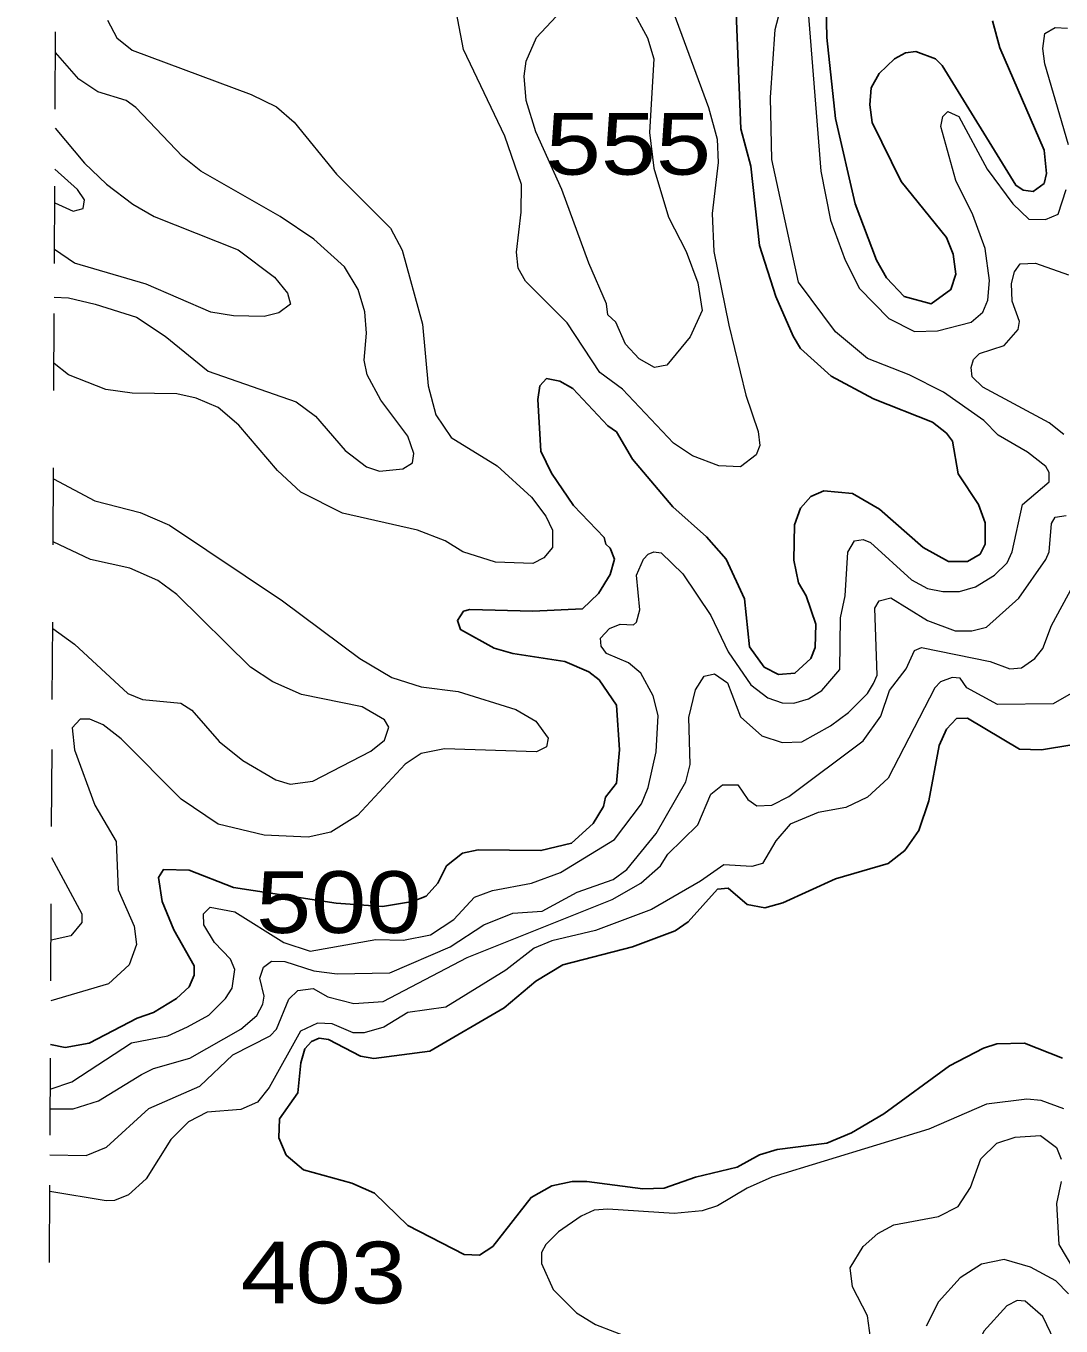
# Model space of a CAD drawing. Extents: x 577 to 602.9, y 7483.8 to 7511.6.
# Drawn here: x 577.089 to 578.43, y 7506.272 to 7507.957 of the extents above; entities that cross this region are included whole.
import ezdxf
from ezdxf.enums import TextEntityAlignment as Align

# ---------------------------------------------------------------- set-up
doc = ezdxf.new("R2010")
doc.units = 0
doc.header["$LTSCALE"] = 0.032
doc.linetypes.add('SHORT_DASHED', pattern=[2.7, 1.5, -1.2])
for name, color, linetype, lineweight in [('1', 7, 'Continuous', 25), ('2', 7, 'Continuous', 13), ('62', 7, 'SHORT_DASHED', 13)]:
    doc.layers.add(name, color=color, linetype=linetype, lineweight=lineweight)
doc.layers.add('61', color=7, linetype='Continuous')

msp = doc.modelspace()

# ---------------------------------------------------------------- linework, layer by layer
at = {"layer": '1'}
for points in [[(578.1238, 7508.0851), (578.127, 7507.942), (578.1382, 7507.837), (578.1636, 7507.7265), (578.1914, 7507.6533), (578.2042, 7507.6303), (578.2272, 7507.6064), (578.2622, 7507.5969), (578.2876, 7507.6152), (578.294, 7507.6351), (578.2908, 7507.6613), (578.2821, 7507.6828), (578.2232, 7507.7551), (578.1859, 7507.8315), (578.1827, 7507.8545), (578.1843, 7507.8768), (578.1946, 7507.8951), (578.2145, 7507.9142), (578.2288, 7507.9221), (578.2423, 7507.9237), (578.2678, 7507.9142), (578.2765, 7507.9054), (578.3719, 7507.7504), (578.3815, 7507.744), (578.3942, 7507.7424), (578.4085, 7507.7527), (578.4117, 7507.7655), (578.4085, 7507.7957), (578.3513, 7507.9285), (578.3417, 7507.9635)], [(577.1211, 7506.6371), (577.1402, 7506.6333), (577.1712, 7506.6387), (577.2332, 7506.6713), (577.2547, 7506.6785), (577.2841, 7506.6967), (577.3008, 7506.7119), (577.3072, 7506.727), (577.3072, 7506.7389), (577.281, 7506.7858), (577.2658, 7506.8224), (577.2611, 7506.8534), (577.2674, 7506.8637), (577.3008, 7506.8629), (577.3581, 7506.8407), (577.4911, 7506.8201), (577.5511, 7506.8158), (577.5903, 7506.8224), (577.6078, 7506.8295), (577.6229, 7506.8462), (577.634, 7506.8685), (577.6547, 7506.8852), (577.6754, 7506.8892), (577.7565, 7506.8884), (577.7962, 7506.8979), (577.8241, 7506.9234), (577.8376, 7506.9456), (577.84, 7506.9576), (577.8543, 7506.9759), (577.8583, 7507.0188), (577.8543, 7507.0768), (577.832, 7507.1094), (577.8185, 7507.1198), (577.7875, 7507.1333), (577.7199, 7507.1436), (577.696, 7507.1508), (577.6523, 7507.1746), (577.6483, 7507.1866), (577.6563, 7507.1985), (577.6642, 7507.2009), (577.7461, 7507.1985), (577.8105, 7507.2017), (577.8312, 7507.2216), (577.8463, 7507.2462), (577.8519, 7507.2661), (577.8463, 7507.2804), (577.8408, 7507.2852), (577.8384, 7507.2939), (577.7986, 7507.3353), (577.77, 7507.3774), (577.7565, 7507.406), (577.7525, 7507.4728), (577.7549, 7507.4903), (577.7636, 7507.4999), (577.7811, 7507.4967), (577.7978, 7507.4871), (577.8431, 7507.4386), (577.8543, 7507.4307), (577.875, 7507.3957), (577.9274, 7507.3337), (577.9712, 7507.2947), (577.9966, 7507.2661), (578.0205, 7507.2144), (578.0268, 7507.1524), (578.0459, 7507.1261), (578.0642, 7507.1166), (578.0857, 7507.1182), (578.1063, 7507.1373), (578.1119, 7507.1516), (578.1127, 7507.1818), (578.1, 7507.2184), (578.0904, 7507.2351), (578.0841, 7507.2645), (578.0849, 7507.3106), (578.0928, 7507.3321), (578.1063, 7507.3472), (578.123, 7507.3544), (578.1604, 7507.3512), (578.1954, 7507.3305), (578.2519, 7507.2812), (578.2845, 7507.2629), (578.3091, 7507.2629), (578.3258, 7507.2725), (578.3322, 7507.2852), (578.3322, 7507.313), (578.3234, 7507.3369), (578.2972, 7507.3766), (578.29, 7507.4188), (578.2821, 7507.4291), (578.2638, 7507.4434), (578.1875, 7507.4736), (578.1326, 7507.5031), (578.0928, 7507.5388), (578.0833, 7507.5547), (578.061, 7507.6064), (578.0396, 7507.6724), (578.0284, 7507.775), (578.0157, 7507.8235), (578.0069, 7508.039)], [(578.4443, 7507.0252), (578.4053, 7507.0188), (578.3767, 7507.0196), (578.3091, 7507.0601), (578.2948, 7507.0593), (578.2821, 7507.0458), (578.2725, 7507.0244), (578.259, 7506.9528), (578.2463, 7506.9146), (578.228, 7506.8884), (578.2065, 7506.8717), (578.1382, 7506.8518), (578.0698, 7506.8208), (578.0467, 7506.8144), (578.0236, 7506.8184), (577.999, 7506.8399), (577.9855, 7506.8383), (577.9473, 7506.7961), (577.9306, 7506.7842), (577.875, 7506.7635), (577.7851, 7506.7405), (577.7501, 7506.719), (577.7088, 7506.6848), (577.6125, 7506.6284), (577.5402, 7506.6188), (577.5227, 7506.622), (577.4813, 7506.6435), (577.4692, 7506.6452), (577.4591, 7506.641), (577.4507, 7506.6317), (577.4456, 7506.6132), (577.4414, 7506.5745), (577.4179, 7506.5409), (577.4169, 7506.5164), (577.4263, 7506.4938), (577.4488, 7506.4748), (577.5116, 7506.4577), (577.541, 7506.4447), (577.5839, 7506.4025), (577.6571, 7506.3652), (577.677, 7506.3644), (577.6944, 7506.3755), (577.7437, 7506.4391), (577.7708, 7506.4542), (577.797, 7506.4598), (577.8161, 7506.4598), (577.8885, 7506.4502), (577.9163, 7506.451), (577.9569, 7506.4653), (578.0109, 7506.4781), (578.0396, 7506.494), (578.0626, 7506.5011), (578.127, 7506.5091), (578.1588, 7506.5226), (578.201, 7506.5473), (578.2861, 7506.6093), (578.3298, 7506.6323), (578.3473, 7506.6379), (578.3831, 7506.6387), (578.4324, 7506.6196)]]:
    msp.add_lwpolyline(points, dxfattribs=at)
at = {"layer": '2'}
for points in [[(577.731, 7507.7154), (577.7314, 7507.7514), (577.7097, 7507.8138), (577.6563, 7507.9261), (577.6269, 7508.0804)], [(577.1208, 7506.5793), (577.1488, 7506.5886), (577.2261, 7506.6395), (577.273, 7506.6482), (577.2984, 7506.6602), (577.3263, 7506.6753), (577.3477, 7506.6967), (577.3565, 7506.7103), (577.3597, 7506.7341), (577.3541, 7506.7476), (577.3334, 7506.7691), (577.3199, 7506.7922), (577.3191, 7506.8065), (577.3279, 7506.8152), (577.3597, 7506.8089), (577.4233, 7506.7691), (577.4575, 7506.758), (577.5426, 7506.7731), (577.5783, 7506.7723), (577.6133, 7506.7794), (577.6436, 7506.7993), (577.6706, 7506.8279), (577.6937, 7506.8367), (577.7445, 7506.8462), (577.7819, 7506.8598), (577.8519, 7506.9027), (577.8869, 7506.9488), (577.8956, 7506.9703), (577.906, 7507.0164), (577.9083, 7507.0633), (577.902, 7507.0888), (577.8861, 7507.1182), (577.8702, 7507.1317), (577.8416, 7507.1436), (577.8344, 7507.1532), (577.8336, 7507.1635), (577.8455, 7507.1762), (577.859, 7507.1818), (577.8765, 7507.181), (577.8805, 7507.1842), (577.8845, 7507.2001), (577.8805, 7507.2454), (577.8893, 7507.2661), (577.8956, 7507.2725), (577.9028, 7507.2756), (577.9123, 7507.274), (577.9402, 7507.247), (577.9767, 7507.1929), (577.999, 7507.146), (578.0284, 7507.1031), (578.0507, 7507.0864), (578.069, 7507.08), (578.0841, 7507.0792), (578.1032, 7507.0848), (578.1207, 7507.0959), (578.1437, 7507.123), (578.1445, 7507.1898), (578.1509, 7507.2184), (578.1541, 7507.2748), (578.1628, 7507.2899), (578.1739, 7507.2915), (578.1835, 7507.2876), (578.2368, 7507.2391), (578.2574, 7507.2279), (578.2773, 7507.2239), (578.2988, 7507.2239), (578.3195, 7507.2303), (578.3441, 7507.2454), (578.3608, 7507.2613), (578.3672, 7507.2756), (578.3807, 7507.3369), (578.4149, 7507.3663), (578.4149, 7507.3782), (578.4109, 7507.3862), (578.387, 7507.4045), (578.3489, 7507.4267), (578.3306, 7507.4458), (578.2781, 7507.4824), (578.2336, 7507.5046), (578.1795, 7507.5261), (578.1382, 7507.5603), (578.0904, 7507.6247), (578.0555, 7507.7838), (578.0539, 7507.8641), (578.0602, 7507.9523), (578.0714, 7507.9953)], [(577.9258, 7507.981), (577.9736, 7507.8513), (577.9847, 7507.81), (577.9863, 7507.7798), (577.9783, 7507.7138), (577.9807, 7507.6645), (577.9998, 7507.5691), (578.0221, 7507.4784), (578.038, 7507.4315), (578.0403, 7507.4132), (578.0356, 7507.4013), (578.0149, 7507.3854), (577.9871, 7507.387), (577.9529, 7507.3997), (577.9282, 7507.4164), (577.8622, 7507.4864), (577.8328, 7507.5078), (577.7907, 7507.5722), (577.7366, 7507.6263), (577.727, 7507.643), (577.7247, 7507.6637), (577.731, 7507.7154)], [(577.8734, 7507.9802), (577.8948, 7507.9412), (577.9028, 7507.9142), (577.8972, 7507.8187), (577.9028, 7507.7726), (577.9219, 7507.709), (577.9449, 7507.6645), (577.96, 7507.6239), (577.9656, 7507.5881), (577.9497, 7507.5539), (577.9195, 7507.5174), (577.9036, 7507.5142), (577.8837, 7507.5253), (577.8662, 7507.5444), (577.8535, 7507.573), (577.8431, 7507.5826), (577.8416, 7507.5969), (577.8185, 7507.6494), (577.7835, 7507.7448), (577.7501, 7507.8195), (577.7374, 7507.8601), (577.735, 7507.8919), (577.7374, 7507.911), (577.7509, 7507.942), (577.7763, 7507.969)], [(578.1016, 7507.9913), (578.1191, 7507.7686), (578.1318, 7507.705), (578.1509, 7507.6533), (578.1692, 7507.6168), (578.2073, 7507.5778), (578.2407, 7507.5611), (578.2702, 7507.5619), (578.3139, 7507.573), (578.329, 7507.5858), (578.3354, 7507.6017), (578.3377, 7507.6271), (578.3322, 7507.6685)], [(577.1951, 7507.9643), (577.207, 7507.9412), (577.2269, 7507.9253), (577.3811, 7507.868), (577.4137, 7507.8521), (577.4368, 7507.8323), (577.4917, 7507.7647), (577.5617, 7507.6947), (577.5768, 7507.6661), (577.603, 7507.5706), (577.6102, 7507.4903), (577.6205, 7507.453), (577.6404, 7507.4235), (577.7, 7507.387), (577.7445, 7507.3464), (577.7628, 7507.3218), (577.7716, 7507.3035), (577.7716, 7507.2812), (577.7604, 7507.2677), (577.7461, 7507.2605), (577.6976, 7507.2621), (577.6555, 7507.2756), (577.6324, 7507.2899), (577.5966, 7507.3035), (577.4996, 7507.3257), (577.4456, 7507.3528), (577.4153, 7507.3806), (577.3652, 7507.4394), (577.3382, 7507.4625), (577.3096, 7507.4744), (577.2849, 7507.48), (577.2269, 7507.4808), (577.1927, 7507.4856), (577.1442, 7507.5046), (577.1256, 7507.5195)], [(578.4403, 7507.8028), (578.4093, 7507.9078), (578.4069, 7507.9277), (578.4093, 7507.9468), (578.4228, 7507.9547), (578.4387, 7507.9539)], [(577.126, 7507.6054), (577.1442, 7507.6047), (577.179, 7507.5962), (577.2324, 7507.5794), (577.2698, 7507.5547), (577.3255, 7507.5094), (577.4392, 7507.4697), (577.4646, 7507.4514), (577.5028, 7507.4068), (577.5306, 7507.3854), (577.5473, 7507.3798), (577.5776, 7507.383), (577.5903, 7507.3909), (577.5919, 7507.4029), (577.5839, 7507.4251), (577.5489, 7507.472), (577.5314, 7507.5046), (577.5275, 7507.5237), (577.5306, 7507.5587), (577.5283, 7507.5865), (577.5195, 7507.6152), (577.502, 7507.6446), (577.4623, 7507.6804), (577.4185, 7507.7098), (577.3159, 7507.7686), (577.2921, 7507.7877), (577.2317, 7507.8513), (577.2189, 7507.8601), (577.1824, 7507.8712), (577.1577, 7507.8879), (577.1276, 7507.9223)], [(578.3322, 7507.6685), (578.3163, 7507.7122), (578.294, 7507.7567), (578.2749, 7507.8267), (578.2773, 7507.8394), (578.2837, 7507.8458), (578.298, 7507.8394), (578.3346, 7507.771), (578.368, 7507.7265), (578.3886, 7507.7066), (578.4101, 7507.7058), (578.4268, 7507.713), (578.4371, 7507.7448)], [(577.1271, 7507.8242), (577.1649, 7507.779), (577.1935, 7507.7519), (577.2277, 7507.7257), (577.2555, 7507.7098), (577.3644, 7507.6669), (577.4114, 7507.6311), (577.4281, 7507.6104), (577.432, 7507.5961), (577.4169, 7507.585), (577.3978, 7507.5802), (577.3581, 7507.581), (577.3287, 7507.5858), (577.2452, 7507.6223), (577.1521, 7507.6494), (577.1263, 7507.667)], [(577.1266, 7507.7275), (577.1505, 7507.717), (577.1633, 7507.7201), (577.1649, 7507.7313), (577.1561, 7507.7448), (577.1268, 7507.7714)], [(578.434, 7507.4275), (578.4149, 7507.4426), (578.329, 7507.4887), (578.3155, 7507.5023), (578.3139, 7507.5142), (578.3171, 7507.5245), (578.325, 7507.5325), (578.3568, 7507.5428), (578.3751, 7507.5635), (578.3767, 7507.5738), (578.3672, 7507.6001), (578.3664, 7507.6231), (578.3703, 7507.6382), (578.3775, 7507.6486), (578.3974, 7507.6494), (578.4403, 7507.6343)], [(577.1248, 7507.3698), (577.1784, 7507.3416), (577.2372, 7507.3265), (577.2754, 7507.3098), (577.4217, 7507.212), (577.5219, 7507.1373), (577.5632, 7507.1126), (577.6014, 7507.1007), (577.6491, 7507.0943), (577.7239, 7507.0713), (577.7501, 7507.0562), (577.766, 7507.0339), (577.7636, 7507.0228), (577.7509, 7507.0164), (577.6316, 7507.0204), (577.6014, 7507.014), (577.5807, 7507.0005), (577.5187, 7506.9337), (577.4845, 7506.9122), (577.4551, 7506.9059), (577.3978, 7506.9083), (577.3382, 7506.9226), (577.2905, 7506.9552), (577.2126, 7507.0331), (577.1895, 7507.0514), (577.172, 7507.0586), (577.1593, 7507.0586), (577.149, 7507.0474), (577.1521, 7507.0188), (577.1784, 7506.9472), (577.2062, 7506.9003), (577.2086, 7506.8375), (577.2293, 7506.7906), (577.2324, 7506.7667), (577.2229, 7506.7405), (577.1961, 7506.7158), (577.1214, 7506.6939)], [(577.1207, 7506.5536), (577.1505, 7506.5536), (577.1831, 7506.564), (577.2388, 7506.5981), (577.2547, 7506.6061), (577.3016, 7506.6196), (577.3676, 7506.657), (577.3883, 7506.6745), (577.3963, 7506.6896), (577.3978, 7506.6999), (577.3923, 7506.723), (577.397, 7506.7373), (577.4074, 7506.7453), (577.4249, 7506.7445), (577.4623, 7506.7325), (577.4925, 7506.7286), (577.5609, 7506.7301), (577.6388, 7506.7635), (577.6825, 7506.7922), (577.7199, 7506.8073), (577.7581, 7506.8097), (577.8034, 7506.8343), (577.8503, 7506.851), (577.8678, 7506.8637), (577.906, 7506.9106), (577.9441, 7506.9774), (577.9497, 7506.9997), (577.9481, 7507.0609), (577.9569, 7507.0967), (577.968, 7507.1142), (577.9815, 7507.1174), (577.9982, 7507.1055), (578.0149, 7507.0617), (578.0427, 7507.0371), (578.069, 7507.0283), (578.0944, 7507.0291), (578.1318, 7507.0498), (578.1549, 7507.0673), (578.1795, 7507.0919), (578.1875, 7507.1047), (578.1922, 7507.1158), (578.189, 7507.2025), (578.1946, 7507.212), (578.2097, 7507.216), (578.2574, 7507.1866), (578.2932, 7507.1731), (578.3147, 7507.1731), (578.3338, 7507.1778), (578.3759, 7507.2152), (578.4109, 7507.2653), (578.4149, 7507.2756), (578.4181, 7507.3122), (578.4228, 7507.3202), (578.4371, 7507.3225)], [(577.1239, 7507.1761), (577.1522, 7507.1557), (577.2213, 7507.0919), (577.2404, 7507.084), (577.2898, 7507.0792), (577.304, 7507.0705), (577.3398, 7507.0299), (577.3701, 7507.0053), (577.4131, 7506.9802), (577.4317, 7506.9745), (577.4609, 7506.9785), (577.5362, 7507.0172), (577.5537, 7507.0315), (577.5593, 7507.0482), (577.5537, 7507.0578), (577.5251, 7507.0745), (577.4464, 7507.0904), (577.409, 7507.1071), (577.3804, 7507.1261), (577.2849, 7507.22), (577.2603, 7507.2383), (577.2237, 7507.2542), (577.1728, 7507.2653), (577.1244, 7507.2884)], [(577.1204, 7506.4941), (577.1672, 7506.4932), (577.1935, 7506.5043), (577.2484, 7506.5544), (577.3144, 7506.583), (577.3573, 7506.6236), (577.4058, 7506.6482), (577.4137, 7506.657), (577.4297, 7506.6959), (577.4416, 7506.7071), (577.4615, 7506.7095), (577.4805, 7506.6991), (577.5139, 7506.6904), (577.5521, 7506.6928), (577.661, 7506.75), (577.8487, 7506.8248), (577.8861, 7506.8462), (577.9115, 7506.8685), (577.9211, 7506.8836), (577.96, 7506.9218), (577.9767, 7506.9615), (577.9918, 7506.9735), (578.0117, 7506.9735), (578.0244, 7506.9544), (578.0364, 7506.9464), (578.0555, 7506.9472), (578.0777, 7506.9584), (578.1739, 7507.0307), (578.197, 7507.0625), (578.2081, 7507.0959), (578.2296, 7507.1238), (578.2407, 7507.1476), (578.2495, 7507.1516), (578.3385, 7507.1333), (578.364, 7507.1238), (578.3791, 7507.1253), (578.3966, 7507.1373), (578.4069, 7507.15), (578.4181, 7507.1802), (578.465, 7507.2669)], [(578.4467, 7507.0935), (578.4204, 7507.0784), (578.3481, 7507.0776), (578.3083, 7507.0991), (578.2996, 7507.1118), (578.2892, 7507.1126), (578.2741, 7507.1071), (578.267, 7507.0991), (578.2065, 7506.9822), (578.1795, 7506.9576), (578.1517, 7506.944), (578.1159, 7506.9377), (578.0793, 7506.9226), (578.061, 7506.9011), (578.0435, 7506.8717), (578.03, 7506.8677), (577.9934, 7506.8701), (577.9632, 7506.8486), (577.8996, 7506.812), (577.8272, 7506.785), (577.7708, 7506.7715), (577.7477, 7506.7619), (577.7111, 7506.7333), (577.6332, 7506.6856), (577.5839, 7506.6785), (577.5529, 7506.6594), (577.5275, 7506.6522), (577.5131, 7506.6522), (577.4861, 7506.6641), (577.467, 7506.6649), (577.4448, 7506.6546), (577.4042, 7506.5814), (577.3891, 7506.5624), (577.3676, 7506.5528), (577.3239, 7506.5496), (577.3, 7506.5369), (577.277, 7506.5139), (577.2452, 7506.463), (577.2221, 7506.4423), (577.2038, 7506.4351), (577.1932, 7506.4346), (577.1201, 7506.4468)], [(577.1223, 7506.8793), (577.1617, 7506.8065), (577.1617, 7506.7953), (577.1474, 7506.7779), (577.1218, 7506.7722)], [(578.434, 7506.5536), (578.4045, 7506.5647), (578.3862, 7506.5663), (578.3338, 7506.56), (578.259, 7506.5274), (578.0555, 7506.4653), (578.0236, 7506.451), (577.9855, 7506.428), (577.9656, 7506.4216), (577.929, 7506.4184), (577.8431, 7506.424), (577.8253, 7506.4223), (577.8085, 7506.4148), (577.7795, 7506.3946), (577.7628, 7506.3779), (577.7573, 7506.3675), (577.7573, 7506.3532), (577.7724, 7506.3198), (577.8026, 7506.2896), (577.8272, 7506.2745), (577.9012, 7506.2459)], [(578.2137, 7506.4033), (578.2717, 7506.4145), (578.2972, 7506.4272), (578.3131, 7506.4518), (578.3266, 7506.4892), (578.3473, 7506.5091), (578.3711, 7506.517), (578.4037, 7506.5194), (578.4244, 7506.5035), (578.4308, 7506.4884)], [(578.4308, 7506.4598), (578.4244, 7506.4312), (578.4276, 7506.3779), (578.4467, 7506.3461)], [(578.1835, 7506.257), (578.1795, 7506.2856), (578.1604, 7506.323), (578.1572, 7506.3477), (578.1739, 7506.3755), (578.193, 7506.3922), (578.2137, 7506.4033)], [(578.4403, 7506.3143), (578.4236, 7506.331), (578.391, 7506.3485), (578.3568, 7506.3588), (578.3274, 7506.3524), (578.2996, 7506.3349), (578.2717, 7506.3039), (578.2558, 7506.2721)]]:
    msp.add_lwpolyline(points, dxfattribs=at)
msp.add_lwpolyline([(578.4159, 7506.0967), (578.4247, 7506.1192), (578.4266, 7506.1584), (578.4284, 7506.2053), (578.422, 7506.253), (578.4069, 7506.2848), (578.3839, 7506.3047), (578.3735, 7506.3055), (578.36, 7506.2984), (578.3306, 7506.2658), (578.3202, 7506.2427), (578.3067, 7506.1966), (578.3004, 7506.1552), (578.3028, 7506.1266), (578.3242, 7506.0717), (578.3338, 7506.0574), (578.3489, 7506.0487), (578.3735, 7506.0503), (578.4053, 7506.0781)], close=True, dxfattribs=at)
at = {"layer": '62'}
msp.add_lwpolyline([(577.0893, 7500.3066), (577.0922, 7500.8714), (577.095, 7501.4362), (577.0978, 7502.0011), (577.1007, 7502.5659), (577.1035, 7503.1307), (577.1064, 7503.6955), (577.1092, 7504.2603), (577.112, 7504.8251), (577.1149, 7505.3899), (577.1177, 7505.9547), (577.1205, 7506.5195), (577.1234, 7507.0843), (577.1262, 7507.6491), (577.129, 7508.2139), (577.1319, 7508.7787), (577.1347, 7509.3435), (577.1375, 7509.9083), (577.1404, 7510.4731), (577.1432, 7511.038), (577.146, 7511.6028)], dxfattribs=at)

# ---------------------------------------------------------------- texts
at = {"layer": '61', "width": 1.2}
for s, p in [('555', (577.8699, 7507.7641)), ('500', (577.4945, 7506.7816)), ('403', (577.4746, 7506.3017))]:
    msp.add_text(s, height=0.08, dxfattribs=at).set_placement(p, align=Align.CENTER)

doc.saveas('drawing.dxf')
